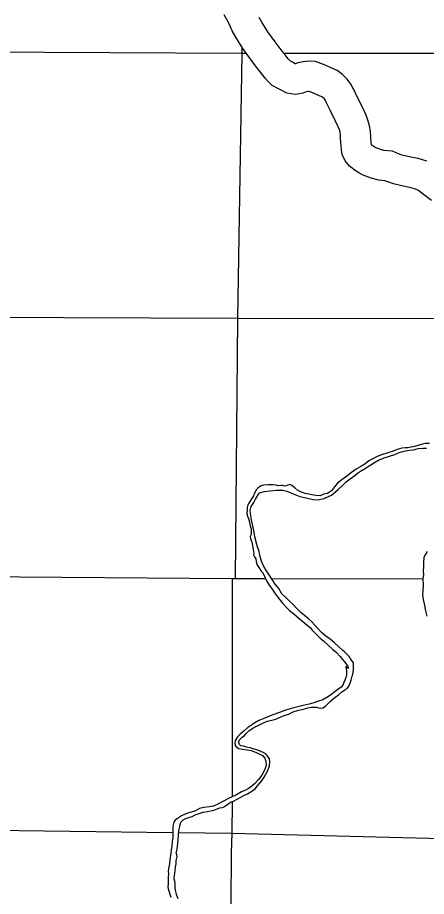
# Model space of a CAD drawing. Extents: x 77230 to 630905, y 790554 to 1662844.
# Drawn here: x 303084 to 311224, y 1547422 to 1564948 of the extents above; entities that cross this region are included whole.
import ezdxf

# ---------------------------------------------------------------- set-up
doc = ezdxf.new("R2010")
doc.units = 0
for name, color, linetype in [('Level 15', 7, 'Continuous'), ('Level 16', 7, 'Continuous'), ('Level 17', 7, 'Continuous'), ('Level 22', 7, 'Continuous')]:
    doc.layers.add(name, color=color, linetype=linetype)

msp = doc.modelspace()

# ---------------------------------------------------------------- linework, layer by layer
at = {"layer": 'Level 15'}
for points in [[(294816, 1553846), (296883, 1553830), (302267, 1553799), (307363, 1553764), (308013, 1553762)], [(308133, 1553762), (311162, 1553754)]]:
    msp.add_lwpolyline(points, dxfattribs=at)
at = {"layer": 'Level 16'}
for points in [[(307642, 1564234), (307539, 1564234), (302307, 1564257), (297006, 1564268), (291718, 1564371)], [(307548, 1564354), (307549, 1564230), (307465, 1558946), (307414, 1553760)], [(323293, 1564202), (318050, 1564218), (312802, 1564228), (308408, 1564233)], [(294767, 1559042), (296956, 1558992), (302259, 1558973), (307465, 1558954), (312798, 1558947), (318046, 1558935), (321717, 1558921)], [(307359, 1553762), (307354, 1549409)], [(307354, 1549302), (307353, 1548680), (307340, 1548294)], [(294871, 1548747), (296806, 1548694), (302084, 1548748), (306170, 1548697)], [(306291, 1548695), (307351, 1548682), (312578, 1548548), (317877, 1548516), (318157, 1548516)], [(307340, 1548294), (307323, 1546244)]]:
    msp.add_lwpolyline(points, dxfattribs=at)
at = {"layer": 'Level 17'}
for points in [[(311289, 1556455), (311197, 1556455), (311117, 1556436), (311054, 1556415), (310986, 1556391), (310920, 1556378), (310855, 1556367), (310803, 1556367), (310737, 1556358), (310643, 1556333), (310560, 1556300), (310435, 1556259), (310331, 1556226), (310242, 1556195), (310156, 1556151), (310079, 1556106), (310000, 1556043), (309920, 1555992), (309827, 1555939), (309734, 1555875), (309637, 1555800), (309514, 1555712), (309456, 1555662), (309395, 1555587), (309332, 1555511), (309253, 1555460), (309179, 1555443), (309108, 1555412), (309020, 1555418), (308942, 1555433), (308810, 1555454), (308740, 1555483), (308662, 1555514), (308605, 1555568), (308545, 1555617), (308503, 1555637), (308467, 1555626), (308435, 1555608), (308400, 1555604), (308368, 1555614), (308330, 1555619), (308272, 1555611), (308232, 1555620), (308164, 1555630), (308118, 1555629), (308064, 1555627), (307982, 1555626), (307933, 1555607), (307877, 1555569), (307840, 1555534), (307804, 1555466), (307779, 1555412), (307740, 1555351), (307690, 1555263), (307665, 1555211), (307654, 1555161), (307656, 1555109), (307648, 1555080), (307649, 1555052), (307665, 1555003), (307683, 1554961), (307696, 1554913), (307717, 1554815), (307733, 1554751), (307737, 1554705), (307736, 1554661), (307730, 1554627), (307718, 1554597), (307721, 1554557), (307735, 1554521), (307745, 1554491), (307768, 1554379), (307781, 1554301), (307785, 1554263), (307782, 1554231), (307804, 1554194), (307826, 1554152), (307835, 1554104), (307847, 1554044), (307874, 1554002), (307904, 1553964), (307932, 1553911), (307962, 1553879), (307992, 1553819)], [(309337, 1555425), (309468, 1555534), (309561, 1555621), (309624, 1555689), (309709, 1555752), (309796, 1555819), (309852, 1555860), (309911, 1555902), (309995, 1555947), (310054, 1555986), (310121, 1556028), (310191, 1556075), (310272, 1556120), (310386, 1556167), (310491, 1556200), (310594, 1556237), (310682, 1556272), (310777, 1556303), (310883, 1556322), (310969, 1556330), (311060, 1556351), (311152, 1556360), (311226, 1556359)], [(307627, 1550662), (307690, 1550723), (307767, 1550780), (307825, 1550812), (307886, 1550839), (307968, 1550878), (308055, 1550914), (308149, 1550939), (308226, 1550958), (308326, 1551005), (308411, 1551036), (308485, 1551057), (308574, 1551105), (308676, 1551136), (308775, 1551157), (308863, 1551184), (308927, 1551195), (308994, 1551197), (309036, 1551194), (309084, 1551182), (309116, 1551173), (309164, 1551181), (309218, 1551216), (309263, 1551262), (309322, 1551321), (309398, 1551387), (309473, 1551442), (309540, 1551499), (309600, 1551543), (309649, 1551568), (309681, 1551618), (309704, 1551676), (309728, 1551737), (309745, 1551811), (309764, 1551881), (309771, 1551953), (309773, 1551979), (309775, 1552033), (309770, 1552079), (309758, 1552103), (309716, 1552161), (309687, 1552206), (309601, 1552290), (309553, 1552333), (309480, 1552401), (309392, 1552482), (309305, 1552551), (309223, 1552614), (309136, 1552685), (309070, 1552755), (309001, 1552830), (308937, 1552904), (308871, 1552965), (308794, 1553022), (308724, 1553082), (308651, 1553157), (308569, 1553244), (308502, 1553306), (308434, 1553375), (308345, 1553458), (308283, 1553560), (308216, 1553647), (308153, 1553745), (308082, 1553852), (308016, 1553957), (307967, 1554041), (307942, 1554109), (307909, 1554219), (307891, 1554298), (307854, 1554414), (307808, 1554594), (307791, 1554720), (307764, 1554845), (307739, 1554929), (307725, 1555009), (307714, 1555121), (307735, 1555197), (307788, 1555278), (307823, 1555344), (307861, 1555413), (307878, 1555445), (307904, 1555469), (308002, 1555498), (308099, 1555509), (308241, 1555520), (308364, 1555521), (308444, 1555504), (308569, 1555451), (308703, 1555397), (308831, 1555370), (308971, 1555335), (309070, 1555330), (309182, 1555359), (309337, 1555425)], [(311242, 1554300), (311219, 1554268), (311187, 1554217), (311174, 1554175), (311167, 1554087), (311165, 1553999), (311162, 1553913), (311167, 1553835), (311156, 1553761), (311159, 1553631), (311150, 1553517), (311147, 1553433), (311157, 1553343), (311182, 1553257), (311207, 1553115), (311236, 1553009)], [(307992, 1553819), (308040, 1553712), (308094, 1553630), (308143, 1553568), (308201, 1553479), (308256, 1553399), (308303, 1553336), (308361, 1553270), (308436, 1553181), (308500, 1553126), (308584, 1553060), (308689, 1552967), (308767, 1552902), (308850, 1552831), (308912, 1552783), (308952, 1552730), (309025, 1552658), (309112, 1552569), (309174, 1552516), (309270, 1552429), (309363, 1552345), (309435, 1552286), (309510, 1552205), (309554, 1552149), (309597, 1552096), (309631, 1552048), (309657, 1552010), (309664, 1551982), (309664, 1551970), (309650, 1551974), (309641, 1551990), (309635, 1552002), (309621, 1552006), (309618, 1551984), (309626, 1551958), (309630, 1551922), (309632, 1551882), (309631, 1551838), (309617, 1551786), (309602, 1551737), (309582, 1551685), (309557, 1551635), (309525, 1551593), (309464, 1551548), (309410, 1551506), (309349, 1551463), (309294, 1551422), (309240, 1551388), (309165, 1551345), (309075, 1551314), (308984, 1551283), (308892, 1551257), (308773, 1551231), (308663, 1551204), (308560, 1551177), (308462, 1551150), (308400, 1551130), (308317, 1551099), (308259, 1551078), (308186, 1551050), (308112, 1551021), (308043, 1550992), (307953, 1550958), (307890, 1550927), (307808, 1550886), (307745, 1550842), (307671, 1550793), (307596, 1550724), (307513, 1550659), (307464, 1550607), (307418, 1550534), (307407, 1550476), (307415, 1550430), (307435, 1550402), (307490, 1550369), (307560, 1550356), (307653, 1550346), (307733, 1550329), (307821, 1550300), (307896, 1550267), (307962, 1550229), (308004, 1550178), (308029, 1550116), (308033, 1550038), (308012, 1549974), (307979, 1549901), (307945, 1549843), (307884, 1549754), (307807, 1549672), (307756, 1549625), (307692, 1549580), (307625, 1549544), (307545, 1549507), (307432, 1549442), (307283, 1549373), (307174, 1549313), (307071, 1549260), (306985, 1549222), (306902, 1549207), (306794, 1549196), (306704, 1549173)], [(306244, 1548282), (306263, 1548364), (306276, 1548487), (306283, 1548555), (306290, 1548635), (306295, 1548735), (306315, 1548819), (306326, 1548881), (306344, 1548907), (306383, 1548946), (306433, 1548976), (306495, 1548997), (306558, 1549018), (306622, 1549050), (306701, 1549075), (306781, 1549100), (306863, 1549118), (306922, 1549131), (306992, 1549142), (307060, 1549166), (307111, 1549189), (307167, 1549197), (307205, 1549212), (307252, 1549246), (307296, 1549281), (307340, 1549307), (307381, 1549323), (307455, 1549358), (307526, 1549399), (307590, 1549433), (307659, 1549468), (307749, 1549519), (307812, 1549568), (307863, 1549624), (307942, 1549721), (307996, 1549803), (308060, 1549918), (308099, 1550029), (308106, 1550105), (308100, 1550163), (308068, 1550212), (308025, 1550264), (307963, 1550299), (307901, 1550327), (307841, 1550346), (307775, 1550366), (307713, 1550383), (307645, 1550400), (307583, 1550416), (307531, 1550425), (307505, 1550451), (307491, 1550491), (307494, 1550535), (307530, 1550571), (307555, 1550596), (307599, 1550632), (307627, 1550662)], [(306704, 1549173), (306615, 1549124), (306514, 1549093), (306422, 1549060), (306349, 1549030), (306285, 1548987), (306222, 1548942), (306192, 1548902), (306177, 1548822), (306174, 1548736), (306175, 1548600), (306162, 1548520), (306157, 1548427), (306141, 1548353), (306132, 1548283)], [(306132, 1548283), (306115, 1548152), (306110, 1548070), (306093, 1548009), (306083, 1547925), (306088, 1547877), (306080, 1547809), (306081, 1547729), (306082, 1547669), (306076, 1547617), (306085, 1547571), (306101, 1547511), (306115, 1547467), (306138, 1547409)], [(306244, 1548282), (306257, 1548217), (306237, 1548137), (306236, 1548073), (306223, 1548007), (306215, 1547942), (306206, 1547888), (306200, 1547838), (306195, 1547782), (306207, 1547730), (306212, 1547670), (306212, 1547588), (306231, 1547522), (306239, 1547466), (306274, 1547382)]]:
    msp.add_lwpolyline(points, dxfattribs=at)
at = {"layer": 'Level 22'}
for points in [[(309233, 1563257), (309214, 1563296), (309192, 1563326), (309164, 1563354), (309145, 1563368), (308946, 1563454), (308888, 1563476), (308871, 1563474), (308829, 1563466), (308763, 1563442), (308617, 1563411), (308444, 1563442), (308344, 1563491), (308276, 1563526), (308153, 1563594), (308075, 1563671), (308011, 1563742), (307920, 1563861), (307859, 1563935), (307728, 1564110), (307657, 1564208), (307567, 1564329), (307430, 1564554), (307357, 1564685), (307319, 1564775), (307275, 1564865), (307199, 1565003)], [(309768, 1563529), (309727, 1563610), (309648, 1563719), (309555, 1563811), (309446, 1563891), (309172, 1564010), (309018, 1564069), (308875, 1564080), (308772, 1564066), (308667, 1564045), (308615, 1564026), (308613, 1564028), (308557, 1564056), (308516, 1564079), (308509, 1564086), (308473, 1564126), (308390, 1564233), (308331, 1564306), (308211, 1564466), (308141, 1564563), (308066, 1564664), (307948, 1564857), (307896, 1564950)], [(311230, 1562085), (311063, 1562134), (310950, 1562156), (310737, 1562207), (310672, 1562230), (310552, 1562281), (310456, 1562292), (310376, 1562300), (310308, 1562316), (310223, 1562350), (310185, 1562372), (310146, 1562396), (310129, 1562409), (310123, 1562450), (310116, 1562561), (310113, 1562684), (310094, 1562790), (310068, 1562882), (310023, 1563004), (309949, 1563159), (309854, 1563353), (309771, 1563524)], [(311325, 1561300), (311142, 1561442), (311065, 1561496), (311008, 1561525), (310920, 1561550), (310821, 1561570), (310566, 1561631), (310455, 1561671), (310399, 1561695), (310395, 1561695), (310276, 1561706), (310123, 1561744), (309964, 1561808), (309882, 1561854), (309805, 1561901), (309695, 1561986), (309608, 1562088), (309549, 1562215), (309537, 1562308), (309525, 1562389), (309517, 1562537), (309515, 1562623), (309509, 1562656), (309498, 1562696), (309470, 1562770), (309409, 1562898), (309314, 1563090), (309231, 1563262)]]:
    msp.add_lwpolyline(points, dxfattribs=at)

doc.saveas('drawing.dxf')
